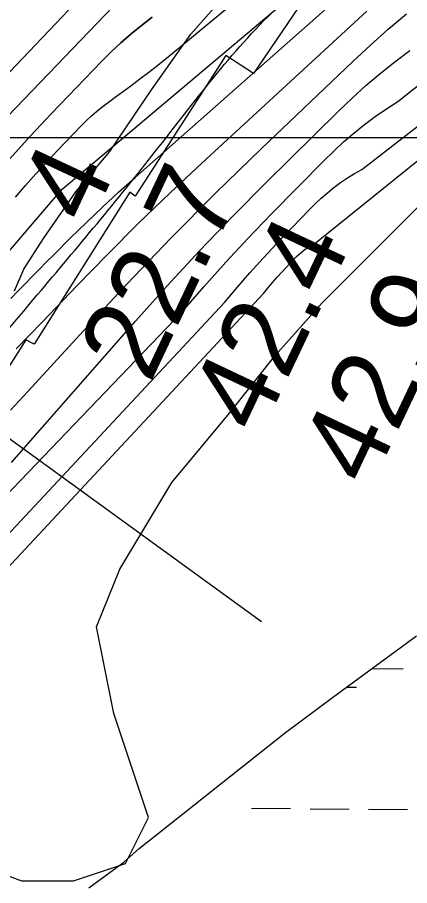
# Model space of a CAD drawing. Extents: x 3271442 to 3309282, y 752266 to 777610.
# Drawn here: x 3290458 to 3290779, y 763091 to 763803 of the extents above; entities that cross this region are included whole.
import ezdxf

# ---------------------------------------------------------------- set-up
doc = ezdxf.new("R2010")
doc.units = 0
for name, color, linetype in [('V-GRID-MAJR', 7, 'Continuous'), ('V-RIVR-EDGE', 7, 'Continuous'), ('V-RIVR-RANG', 7, 'Continuous'), ('V-RRAP-FSHR', 7, 'Continuous'), ('V-RRAP-RVMT', 7, 'Continuous'), ('V-SITE-VEGE', 7, 'Continuous'), ('V-TOPO-DPTH', 7, 'Continuous'), ('V-TOPO-MAJR', 7, 'Continuous'), ('V-TOPO-MINR', 7, 'Continuous'), ('V-TOPO-WATR', 7, 'Continuous'), ('V-WETL-SWMP', 7, 'Continuous')]:
    doc.layers.add(name, color=color, linetype=linetype)

msp = doc.modelspace()

# ---------------------------------------------------------------- linework, layer by layer
at = {"layer": 'V-GRID-MAJR'}
msp.add_spline([(3275589.54, 763703.55), (3280833.333, 763703.169), (3286077.126, 763703.55), (3291320.919, 763704.694), (3296564.7120000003, 763706.601), (3301808.505, 763709.27), (3307052.2970000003, 763712.703), (3307052.298, 763712.703)], degree=3, dxfattribs=at)
at = {"layer": 'V-RIVR-EDGE'}
msp.add_lwpolyline([(3290455.5609353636, 763578.7456184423), (3290462.9945043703, 763596.5490839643), (3290479.1398760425, 763621.7205538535), (3290505.749729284, 763659.906523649), (3290533.650714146, 763692.8731506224), (3290567.6812384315, 763743.6464676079), (3290599.9601586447, 763789.2079655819), (3290635.2689165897, 763829.5458214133)], dxfattribs=at)
at = {"layer": 'V-RIVR-RANG'}
msp.add_line((3290657.7905, 763307.2931999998), (3289989.2794000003, 763792.4415999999), dxfattribs=at)
at = {"layer": 'V-RRAP-FSHR'}
msp.add_spline([(3289175.294, 762139.237), (3289199.423, 762153.422), (3289238.7800000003, 762167.307), (3289290.7830000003, 762181.407), (3289361.3340000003, 762211.474), (3289422.744, 762245.581), (3289515.5500000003, 762307.77), (3289579.907, 762382.161), (3289624.813, 762451.5380000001), (3289672.322, 762536.1240000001), (3289709.182, 762613.429), (3289742.72, 762696.074), (3289778.1550000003, 762754.902), (3289819.528, 762799.0530000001), (3289911.373, 762921.9230000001), (3289994.147, 763031.194), (3290081.225, 763125.2000000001), (3290188.829, 763225.805), (3290291.386, 763333.074), (3290344.486, 763399.5160000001), (3290388.7060000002, 763467.198), (3290474.091, 763575.3150000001), (3290571.032, 763693.184), (3290669.807, 763810.118), (3290775.646, 763894.02), (3290904.089, 763991.906), (3291011.392, 764077.283), (3291099.769, 764130.4400000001), (3291153.65, 764153.451), (3291210.451, 764195.778), (3291300.741, 764249.0260000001), (3291400.461, 764351.43), (3291483.312, 764483.334), (3291547.7060000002, 764562.328), (3291620.771, 764622.941), (3291661.95, 764638.83), (3291706.225, 764608.33), (3291755.419, 764603.5040000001), (3291805.881, 764628.5260000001)], degree=3, dxfattribs=at)
at = {"layer": 'V-RRAP-RVMT'}
msp.add_lwpolyline([(3290842.779000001, 763964.0539999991), (3290765.308000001, 763852.3929999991), (3290730.330000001, 763873.464999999), (3290651.256000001, 763757.0989999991), (3290628.727000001, 763771.716999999), (3290554.3400000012, 763656.3429999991), (3290549.887000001, 763659.5669999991), (3290471.685000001, 763534.9609999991), (3290464.665000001, 763538.4639999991), (3290387.654000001, 763416.7509999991), (3290380.875000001, 763420.8089999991), (3290304.864000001, 763294.9419999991), (3290279.444000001, 763309.4169999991), (3290211.597000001, 763193.126999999), (3290178.740000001, 763212.457999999), (3290105.422000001, 763088.035999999), (3290070.623000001, 763107.8849999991), (3290001.819000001, 762986.209999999), (3289981.736000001, 762996.9929999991), (3289899.788000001, 762875.0299999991), (3289889.171000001, 762882.667999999), (3289806.669000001, 762757.934999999), (3289782.889000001, 762774.108999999)], dxfattribs=at)
at = {"layer": 'V-SITE-VEGE'}
msp.add_lwpolyline([(3290342.8880000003, 763071.0650000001), (3290366.555, 763099.4890000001), (3290423.356, 763108.961), (3290461.224, 763094.75), (3290503.822, 763094.75), (3290546.4250000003, 763108.961), (3290565.357, 763146.86), (3290536.957, 763232.126), (3290522.756, 763303.184), (3290541.6920000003, 763350.554), (3290584.29, 763421.611), (3290631.624, 763478.455), (3290669.491, 763525.828), (3290707.359, 763568.461), (3290802.026, 763663.204)], dxfattribs=at)
at = {"layer": 'V-TOPO-DPTH'}
for p, q in [((3290744.1779382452, 763808.0255219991), (3290608.8913727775, 763683.4029281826)), ((3290608.8913727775, 763683.4029281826), (3290582.739688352, 763658.8355409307)), ((3290582.739688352, 763658.8355409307), (3290556.915938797, 763633.9346540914)), ((3290556.915938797, 763633.9346540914), (3290531.584091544, 763608.5335178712)), ((3290531.584091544, 763608.5335178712), (3290506.58017916, 763582.7988820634)), ((3290506.58017916, 763582.7988820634), (3290478.122000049, 763552.9300341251)), ((3290478.122000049, 763552.9300341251), (3290467.5131091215, 763541.959810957)), ((3290467.5131091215, 763541.959810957), (3290456.7972901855, 763531.0966461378))]:
    msp.add_line(p, q, dxfattribs=at)
for points in [[(3290020.5596200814, 763069.2457802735), (3290038.340276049, 763092.4768195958), (3290055.958214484, 763115.8337668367), (3290073.529411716, 763139.2276947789), (3290091.2010370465, 763162.5449974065), (3290109.0233045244, 763185.7473620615), (3290126.9460001, 763208.8731014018), (3290269.57023774, 763391.6761515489), (3290305.96676464, 763437.6538379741), (3290342.78976292, 763483.2823612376), (3290380.2524682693, 763528.3871397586), (3290418.1416449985, 763573.1427551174), (3290494.56, 763662.13), (3290766.167436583, 763891.2794489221), (3290791.1101176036, 763912.0785109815)], [(3290020.5596200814, 763069.2457802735), (3290038.340276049, 763092.4768195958), (3290055.958214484, 763115.8337668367), (3290073.529411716, 763139.2276947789), (3290091.2010370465, 763162.5449974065), (3290109.0233045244, 763185.7473620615), (3290126.9460001, 763208.8731014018), (3290269.57023774, 763391.6761515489), (3290305.96676464, 763437.6538379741), (3290342.78976292, 763483.2823612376), (3290380.2524682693, 763528.3871397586), (3290418.1416449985, 763573.1427551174), (3290494.56, 763662.13), (3290766.167436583, 763891.2794489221), (3290791.1101176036, 763912.0785109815)], [(3290559.0843718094, 763871.4118039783), (3290407.9, 763712.78), (3290144.3142411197, 763369.753703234), (3290133.2638557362, 763355.4732747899), (3290122.1493833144, 763341.2432524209), (3290110.9387803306, 763327.0888391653), (3290099.6640903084, 763312.9848319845), (3290088.357514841, 763298.9057067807), (3290077.0725190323, 763284.8093463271), (3290065.8198927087, 763270.6871329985), (3290054.588846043, 763256.5476844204), (3290034.2432762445, 763230.8729909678), (3290019.884447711, 763212.7851846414), (3290005.504874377, 763194.7139144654), (3289991.094183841, 763176.6674485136), (3289976.662748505, 763158.6375187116), (3289962.1562583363, 763140.668792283), (3289947.570448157, 763122.7651274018), (3289932.86565796, 763104.9590548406), (3289918.081547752, 763087.2180438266)], [(3290559.0843718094, 763871.4118039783), (3290407.9, 763712.78), (3290144.3142411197, 763369.753703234), (3290133.2638557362, 763355.4732747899), (3290122.1493833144, 763341.2432524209), (3290110.9387803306, 763327.0888391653), (3290099.6640903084, 763312.9848319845), (3290088.357514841, 763298.9057067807), (3290077.0725190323, 763284.8093463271), (3290065.8198927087, 763270.6871329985), (3290054.588846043, 763256.5476844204), (3290034.2432762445, 763230.8729909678), (3290019.884447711, 763212.7851846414), (3290005.504874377, 763194.7139144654), (3289991.094183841, 763176.6674485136), (3289976.662748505, 763158.6375187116), (3289962.1562583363, 763140.668792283), (3289947.570448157, 763122.7651274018), (3289932.86565796, 763104.9590548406), (3289918.081547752, 763087.2180438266)], [(3290451.533654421, 763687.0827684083), (3290468.587742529, 763705.7260326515), (3290485.891226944, 763724.145673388), (3290526.7772392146, 763766.8107438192), (3290534.583280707, 763774.6144209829), (3290542.6006184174, 763782.1844874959), (3290550.934900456, 763789.4041380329), (3290559.480478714, 763796.390177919), (3290568.2334475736, 763803.1354007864)], [(3290568.2334475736, 763803.1354007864), (3290559.480478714, 763796.390177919), (3290550.934900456, 763789.4041380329), (3290542.6006184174, 763782.1844874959), (3290534.583280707, 763774.6144209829), (3290526.7772392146, 763766.8107438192), (3290485.891226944, 763724.145673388), (3290468.587742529, 763705.7260326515), (3290451.533654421, 763687.0827684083)]]:
    msp.add_lwpolyline(points, dxfattribs=at)
at = {"layer": 'V-TOPO-MAJR'}
for p, q in [((3290769.622970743, 763733.9026200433), (3291251.3380702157, 764120.6901038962)), ((3290760.2464781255, 763727.9994692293), (3290769.622970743, 763733.9026200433)), ((3290751.153856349, 763721.6678002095), (3290760.2464781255, 763727.9994692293)), ((3290742.2504818, 763715.0504523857), (3290751.153856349, 763721.6678002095)), ((3290733.635688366, 763708.0540642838), (3290742.2504818, 763715.0504523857)), ((3290725.2147795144, 763700.8401773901), (3290733.635688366, 763708.0540642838)), ((3290717.0846975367, 763693.3000423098), (3290725.2147795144, 763700.8401773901)), ((3290709.1485001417, 763685.5424084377), (3290717.0846975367, 763693.3000423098)), ((3290665.8407068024, 763641.5058830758), (3290709.1485001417, 763685.5424084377)), ((3290647.0699585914, 763621.9784066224), (3290665.8407068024, 763641.5058830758)), ((3290628.6037173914, 763602.1734340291), (3290647.0699585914, 763621.9784066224)), ((3290610.5942367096, 763581.9522172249), (3290628.6037173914, 763602.1734340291)), ((3290592.889263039, 763561.4535042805), (3290610.5942367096, 763581.9522172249)), ((3290307.4980579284, 763263.954665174), (3290592.889263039, 763561.4535042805))]:
    msp.add_line(p, q, dxfattribs=at)
at = {"layer": 'V-TOPO-MINR'}
for p, q in [((3290701.5007948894, 763617.4491742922), (3291272.2754833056, 764078.2027274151)), ((3290740.203063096, 763678.1557567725), (3291228.1979413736, 764059.2515596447)), ((3290554.2237646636, 763671.6597871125), (3290755.3353549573, 763849.4480724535)), ((3290608.8913727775, 763683.4029281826), (3290744.1779382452, 763808.0255219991)), ((3290761.8079399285, 763793.3515318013), (3290776.857420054, 763805.9631160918)), ((3290747.1444309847, 763780.2931852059), (3290761.8079399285, 763793.3515318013)), ((3290732.738236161, 763766.9369970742), (3290747.1444309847, 763780.2931852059)), ((3290767.207690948, 763766.6637971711), (3290779.5057648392, 763775.8820942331)), ((3290657.5062249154, 763695.054387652), (3290732.738236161, 763766.9369970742)), ((3290755.2541514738, 763756.9984983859), (3290767.207690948, 763766.6637971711)), ((3290743.536903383, 763747.0641795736), (3290755.2541514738, 763756.9984983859)), ((3290732.1740923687, 763736.7263307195), (3290743.536903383, 763747.0641795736)), ((3290721.0475727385, 763726.1194618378), (3290732.1740923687, 763736.7263307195)), ((3290661.5817477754, 763667.4118065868), (3290721.0475727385, 763726.1194618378)), ((3290620.261753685, 763658.7206288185), (3290657.5062249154, 763695.054387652)), ((3290582.739688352, 763658.8355409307), (3290608.8913727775, 763683.4029281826)), ((3290734.2400725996, 763674.8412216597), (3290740.203063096, 763678.1557567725)), ((3290540.767110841, 763659.5439132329), (3290554.2237646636, 763671.6597871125)), ((3290722.7844980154, 763667.4800930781), (3290728.4114839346, 763671.3175270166)), ((3290728.4114839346, 763671.3175270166), (3290734.2400725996, 763674.8412216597)), ((3290634.1157645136, 763639.6967353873), (3290661.5817477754, 763667.4118065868)), ((3290712.0005419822, 763659.1185820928), (3290717.2919139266, 763663.4334996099)), ((3290717.2919139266, 763663.4334996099), (3290722.7844980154, 763667.4800930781)), ((3290527.460766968, 763647.2680558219), (3290540.767110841, 763659.5439132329)), ((3290556.915938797, 763633.9346540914), (3290582.739688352, 763658.8355409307)), ((3290583.532589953, 763621.883633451), (3290620.261753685, 763658.7206288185)), ((3290706.8415368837, 763654.6571550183), (3290712.0005419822, 763659.1185820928)), ((3290697.05299407, 763645.1482626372), (3290701.8810820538, 763649.9759636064)), ((3290701.8810820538, 763649.9759636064), (3290706.8415368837, 763654.6571550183)), ((3290514.379888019, 763634.752223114), (3290527.460766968, 763647.2680558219)), ((3290670.219801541, 763617.125124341), (3290697.05299407, 763645.1482626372)), ((3290501.44931902, 763622.0764068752), (3290514.379888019, 763634.752223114)), ((3290531.584091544, 763608.5335178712), (3290556.915938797, 763633.9346540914)), ((3290607.0635488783, 763611.5920123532), (3290634.1157645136, 763639.6967353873)), ((3290487.7135676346, 763608.3640750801), (3290501.44931902, 763622.0764068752)), ((3290547.5763874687, 763584.2917832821), (3290583.532589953, 763621.883633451)), ((3290659.2474696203, 763605.3909060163), (3290670.219801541, 763617.125124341)), ((3290692.332707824, 763611.8150736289), (3290694.3974611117, 763613.3224481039)), ((3290694.3974611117, 763613.3224481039), (3290696.519283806, 763614.7381030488)), ((3290696.519283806, 763614.7381030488), (3290698.7267106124, 763616.0161786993)), ((3290698.7267106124, 763616.0161786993), (3290700.9912068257, 763617.2025348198)), ((3290700.9912068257, 763617.2025348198), (3290701.5007948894, 763617.4491742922)), ((3290481.7735862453, 763602.4145440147), (3290487.7135676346, 763608.3640750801)), ((3290506.58017916, 763582.7988820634), (3290531.584091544, 763608.5335178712)), ((3290580.6319846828, 763582.9028115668), (3290607.0635488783, 763611.5920123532)), ((3290648.4651941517, 763593.4885733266), (3290659.2474696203, 763605.3909060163)), ((3290684.7885965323, 763604.9151394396), (3290686.5799048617, 763606.7436854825)), ((3290686.5799048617, 763606.7436854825), (3290688.425338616, 763608.5130529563)), ((3290688.425338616, 763608.5130529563), (3290690.3519605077, 763610.1936525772)), ((3290690.3519605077, 763610.1936525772), (3290692.332707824, 763611.8150736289)), ((3290475.8467953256, 763596.4519450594), (3290481.7735862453, 763602.4145440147)), ((3290674.6706423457, 763594.0882537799), (3290684.7885965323, 763604.9151394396)), ((3290469.9397901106, 763590.4697442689), (3290475.8467953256, 763596.4519450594)), ((3290637.9680033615, 763581.3340690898), (3290648.4651941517, 763593.4885733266)), ((3290670.7495225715, 763589.788005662), (3290674.6706423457, 763594.0882537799)), ((3290458.201571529, 763578.4323152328), (3290464.0459753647, 763584.4744755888)), ((3290464.0459753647, 763584.4744755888), (3290469.9397901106, 763590.4697442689)), ((3290512.135492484, 763546.196696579), (3290547.5763874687, 763584.2917832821)), ((3290663.159222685, 763580.9706310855), (3290666.900385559, 763585.4257923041)), ((3290666.900385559, 763585.4257923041), (3290670.7495225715, 763589.788005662)), ((3290452.4098378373, 763572.340719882), (3290458.201571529, 763578.4323152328)), ((3290478.122000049, 763552.9300341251), (3290506.58017916, 763582.7988820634)), ((3290554.614188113, 763553.8239589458), (3290580.6319846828, 763582.9028115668)), ((3290627.660869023, 763569.0114504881), (3290637.9680033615, 763581.3340690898)), ((3290659.490042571, 763576.4535046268), (3290663.159222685, 763580.9706310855)), ((3290244.2806211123, 763131.0706155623), (3290659.490042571, 763576.4535046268)), ((3290287.175791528, 763204.6799296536), (3290627.660869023, 763569.0114504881)), ((3290453.066741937, 763437.8019666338), (3290554.614188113, 763553.8239589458)), ((3290467.5131091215, 763541.959810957), (3290478.122000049, 763552.9300341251)), ((3290456.7972901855, 763531.0966461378), (3290467.5131091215, 763541.959810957)), ((3290466.414460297, 763496.0164354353), (3290512.135492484, 763546.196696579)), ((3290452.1241610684, 763480.84340539), (3290466.414460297, 763496.0164354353))]:
    msp.add_line(p, q, dxfattribs=at)
for points in [[(3290456.212830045, 763655.5810851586), (3290464.513877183, 763665.1821715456), (3290472.9319981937, 763674.677499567), (3290481.525730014, 763684.0141900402), (3290490.2365357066, 763693.2451221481), (3290510.656631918, 763714.4841582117), (3290514.564743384, 763718.3801903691), (3290518.5772278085, 763722.1606311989), (3290522.7462716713, 763725.7676850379), (3290527.0196884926, 763729.2591475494), (3290531.389796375, 763732.6395518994), (3290535.7840115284, 763735.9879600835), (3290540.2143875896, 763739.2883740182), (3290544.668870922, 763742.5567917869), (3290550.7195202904, 763746.9459500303), (3290558.1628294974, 763752.4553305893), (3290565.5334219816, 763758.05848072), (3290572.7949393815, 763763.8022852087), (3290579.9837400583, 763769.6398592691), (3290778.0828835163, 763933.6890025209)], [(3289918.081547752, 763087.2180438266), (3289932.86565796, 763104.9590548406), (3289947.570448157, 763122.7651274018), (3289962.1562583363, 763140.668792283), (3289976.662748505, 763158.6375187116), (3289991.094183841, 763176.6674485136), (3290005.504874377, 763194.7139144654), (3290019.884447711, 763212.7851846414), (3290034.2432762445, 763230.8729909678), (3290054.588846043, 763256.5476844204), (3290065.8198927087, 763270.6871329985), (3290077.0725190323, 763284.8093463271), (3290088.357514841, 763298.9057067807), (3290099.6640903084, 763312.9848319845), (3290110.9387803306, 763327.0888391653), (3290122.1493833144, 763341.2432524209), (3290133.2638557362, 763355.4732747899), (3290144.3142411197, 763369.753703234), (3290407.9, 763712.78), (3290559.0843718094, 763871.4118039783)], [(3290450.0204650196, 763721.8907618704), (3290542.921934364, 763819.118872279)], [(3290451.533654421, 763687.0827684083), (3290468.587742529, 763705.7260326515), (3290485.891226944, 763724.145673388), (3290526.7772392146, 763766.8107438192), (3290534.583280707, 763774.6144209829), (3290542.6006184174, 763782.1844874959), (3290550.934900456, 763789.4041380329), (3290559.480478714, 763796.390177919), (3290568.2334475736, 763803.1354007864)]]:
    msp.add_lwpolyline(points, dxfattribs=at)
at = {"layer": 'V-TOPO-WATR'}
msp.add_lwpolyline([(3290020.5596200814, 763069.2457802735), (3290038.340276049, 763092.4768195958), (3290055.958214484, 763115.8337668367), (3290073.529411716, 763139.2276947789), (3290091.2010370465, 763162.5449974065), (3290109.0233045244, 763185.7473620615), (3290126.9460001, 763208.8731014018), (3290269.57023774, 763391.6761515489), (3290305.96676464, 763437.6538379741), (3290342.78976292, 763483.2823612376), (3290380.2524682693, 763528.3871397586), (3290418.1416449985, 763573.1427551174), (3290494.56, 763662.13), (3290766.167436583, 763891.2794489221), (3290791.1101176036, 763912.0785109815)], dxfattribs=at)
at = {"layer": 'V-WETL-SWMP'}
for p, q in [((3290716.2374834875, 763245.0414354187), (3290784.909932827, 763295.7461215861)), ((3290748.565515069, 763268.9110179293), (3290774.0331806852, 763268.7012456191)), ((3290727.896259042, 763253.649757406), (3290735.907380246, 763253.5837713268)), ((3290677.531499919, 763216.5975044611), (3290716.2374834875, 763245.0414354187)), ((3290557.6345539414, 763121.32673146), (3290677.531499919, 763216.5975044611)), ((3290649.6786632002, 763154.2897206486), (3290681.677576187, 763154.0261516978)), ((3290697.6770326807, 763153.8943672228), (3290729.675945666, 763153.6307982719)), ((3290745.67540216, 763153.4990137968), (3290777.6743151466, 763153.235444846)), ((3290545.1395601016, 763110.1837573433), (3290557.6345539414, 763121.32673146)), ((3290516.422572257, 763089.1608084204), (3290545.1395601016, 763110.1837573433))]:
    msp.add_line(p, q, dxfattribs=at)

# ---------------------------------------------------------------- texts
at = {"layer": 'V-RIVR-RANG'}
for s, height, rotation, p in [('4', 67, 64.96300000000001, (3290517.11677515, 763631.2152522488)), ('22.7', 67.00000000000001, 64.67832571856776, (3290566.3740401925, 763501.7729423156)), ('42.4', 67.00000000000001, 64.67832571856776, (3290656.8700401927, 763459.2239423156)), ('42.9', 67.00000000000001, 64.67832571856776, (3290747.2542217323, 763416.4365065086))]:
    msp.add_text(s, height=height, rotation=rotation, dxfattribs=at).set_placement(p)

doc.saveas('drawing.dxf')
